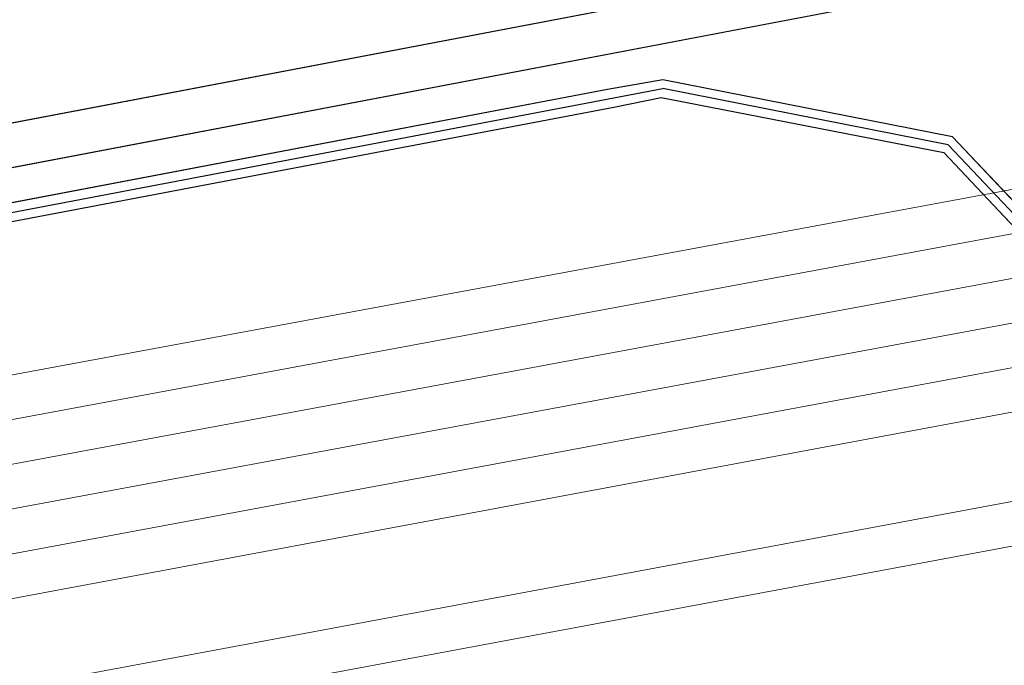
# Model space of a CAD drawing. Header units: metres. Extents: x -502 to 161, y -108 to 174.
# Tile 338 of 656: x -155.504 to -154.378, y -34.168 to -33.431. Entities that reach past the tile are written whole.
import ezdxf

# ---------------------------------------------------------------- set-up
doc = ezdxf.new("R2010")
doc.units = ezdxf.units.M
doc.header["$LTSCALE"] = 0.1
for name, color, linetype in [('BRI31-005.05-5p02-Koordinierung Lageplan 4. BA ZOB West 2022-06-15', 7, 'Continuous'), ('BRI31-005.06-5f07-Koordinierung Lageplan 4. BA ZOB Fernbusbahnh', 7, 'Continuous'), ('BRI32-005.02-5f05-Koordinierung Schemaplan 4 BA ZOB Teilbereich', 7, 'Continuous'), ('BRI32-005.03-5f06-Koordinierung Schemaplan 4 BA ZOB Teilbereich 2 Ost - Bahnhofsallee 2023-01-21', 7, 'Continuous')]:
    doc.layers.add(name, color=color, linetype=linetype)

msp = doc.modelspace()

# ---------------------------------------------------------------- linework, layer by layer
at = {"layer": 'BRI31-005.05-5p02-Koordinierung Lageplan 4. BA ZOB West 2022-06-15', "color": 250, "linetype": 'Continuous', "lineweight": 25, "true_color": 0x333333, "transparency": 33554687, "flags": 128}
for points in [[(-56.5667, -14.3244), (-56.9487, -14.6244), (-57.8377, -15.3484), (-58.3257, -15.4954), (-59.9937, -15.7044), (-61.6697, -15.9144), (-63.7887, -16.4534), (-69.5837, -17.4834), (-75.3287, -18.4234), (-81.5687, -19.5644), (-84.6457, -20.1594), (-93.6297, -21.6994), (-104.3877, -23.8594), (-121.7187, -27.1554), (-122.6217, -27.3224), (-126.1537, -27.9814), (-137.6357, -30.1594), (-150.2927, -32.5534), (-151.8867, -32.8594), (-157.0417, -33.8394), (-163.2567, -32.9244), (-174.3647, -31.3244), (-178.3997, -30.6854)], [(-56.5467, -14.3734), (-56.9177, -14.6634), (-57.8137, -15.3934), (-58.3107, -15.5434), (-58.9957, -15.6304), (-59.9877, -15.7544), (-61.6607, -15.9634), (-63.7777, -16.5024), (-69.5757, -17.5324), (-75.3197, -18.4724), (-81.5597, -19.6134), (-84.6367, -20.2084), (-93.6207, -21.7484), (-104.3777, -23.9084), (-121.7097, -27.2044), (-122.6127, -27.3714), (-126.1447, -28.0304), (-137.6267, -30.2084), (-150.2837, -32.6024), (-151.8777, -32.9084), (-157.0407, -33.8904), (-163.2637, -32.9734), (-174.3717, -31.3734), (-178.4067, -30.7344)], [(-178.4137, -30.7834), (-174.3787, -31.4224), (-163.2707, -33.0224), (-157.0397, -33.9414), (-154.7687, -33.5094)], [(-147.5117, -48.5494), (-149.9367, -47.5364), (-150.3797, -47.1644), (-151.4607, -44.7534), (-152.9817, -41.2224), (-153.1497, -40.7954), (-153.5067, -37.8714), (-154.1407, -34.4424), (-154.2717, -33.7544), (-154.4427, -33.5734), (-154.7687, -33.5094)]]:
    msp.add_lwpolyline(points, dxfattribs=at)
at = {"layer": 'BRI31-005.05-5p02-Koordinierung Lageplan 4. BA ZOB West 2022-06-15', "color": 7, "linetype": 'Continuous', "lineweight": 13, "transparency": 33554687, "flags": 128}
for points in [[(-61.4667, -16.5364), (-61.8967, -16.5874), (-64.8047, -17.0724), (-67.0677, -17.3534), (-81.2107, -19.8354), (-82.4137, -20.0454), (-83.9977, -20.3754), (-88.8717, -21.3944), (-93.5607, -22.0544), (-96.7847, -22.7254), (-98.7487, -23.1054), (-104.2927, -24.2564), (-104.8637, -24.3634), (-122.5617, -27.6464), (-126.0927, -28.3114), (-137.5747, -30.4814), (-151.2867, -33.0514), (-152.1117, -33.2054), (-156.9627, -34.1054), (-163.4867, -33.2114), (-174.4007, -31.5814), (-178.4277, -30.8814)], [(-61.4607, -16.5864), (-61.8897, -16.6374), (-64.7977, -17.1214), (-67.0607, -17.4024), (-81.2017, -19.8844), (-82.4047, -20.0944), (-83.9877, -20.4244), (-88.8627, -21.4434), (-93.5517, -22.1034), (-96.7747, -22.7744), (-98.7387, -23.1544), (-104.2827, -24.3054), (-104.8547, -24.4124), (-122.5527, -27.6954), (-126.0837, -28.3604), (-137.5657, -30.5304), (-151.2777, -33.1004), (-152.1027, -33.2544), (-156.9617, -34.1564), (-163.4937, -33.2604), (-174.4077, -31.6304), (-178.4347, -30.9304)], [(-178.4417, -30.9794), (-174.4147, -31.6794), (-163.5007, -33.3094), (-156.9607, -34.2074), (-152.0937, -33.3034), (-151.2687, -33.1494), (-137.5567, -30.5794), (-126.0747, -28.4094), (-122.5437, -27.7444), (-104.8457, -24.4614), (-104.2727, -24.3544), (-98.7287, -23.2034), (-96.7647, -22.8234), (-93.5427, -22.1524), (-88.8537, -21.4924), (-83.9777, -20.4734), (-82.3957, -20.1434), (-81.1927, -19.9334), (-67.0537, -17.4514), (-64.7907, -17.1704), (-61.8827, -16.6874), (-61.4547, -16.6364)], [(-61.4487, -16.6864), (-61.8757, -16.7374), (-64.7837, -17.2194), (-67.0467, -17.5004), (-81.1837, -19.9824), (-82.3867, -20.1924), (-83.9677, -20.5224), (-88.8447, -21.5414), (-93.5337, -22.2014), (-96.7547, -22.8724), (-98.7187, -23.2524), (-104.2627, -24.4034), (-104.8367, -24.5104), (-122.5347, -27.7934), (-126.0657, -28.4584), (-137.5477, -30.6284), (-151.2597, -33.1984), (-152.0847, -33.3524), (-156.9597, -34.2584), (-163.5077, -33.3584), (-174.4217, -31.7284), (-178.4487, -31.0284)], [(-178.4557, -31.0774), (-174.4287, -31.7774), (-163.5147, -33.4074), (-156.9587, -34.3094), (-152.0757, -33.4014), (-151.2507, -33.2474), (-137.5387, -30.6774), (-126.0567, -28.5074), (-122.5257, -27.8424), (-104.8277, -24.5594), (-104.2527, -24.4524), (-98.7087, -23.3014), (-96.7447, -22.9214), (-93.5247, -22.2504), (-88.8357, -21.5904), (-83.9577, -20.5714), (-82.3777, -20.2414), (-81.1747, -20.0314), (-67.0397, -17.5494), (-64.7767, -17.2684), (-61.8687, -16.7874), (-61.4427, -16.7364)], [(-178.4627, -31.1264), (-174.4357, -31.8264), (-163.5217, -33.4564), (-156.9577, -34.3604), (-152.0667, -33.4504), (-151.2417, -33.2964), (-137.5297, -30.7264), (-126.0477, -28.5564), (-122.5167, -27.8914), (-104.8187, -24.6084), (-104.2427, -24.5014), (-98.6987, -23.3504), (-96.7347, -22.9704), (-93.5157, -22.2994), (-88.8267, -21.6394), (-83.9477, -20.6204), (-82.3687, -20.2904), (-81.1657, -20.0804), (-67.0327, -17.5984), (-64.7697, -17.3174), (-61.8617, -16.8374), (-61.4367, -16.7864)], [(-96.7147, -23.0684), (-98.6787, -23.4484), (-104.2227, -24.5994), (-104.8007, -24.7064), (-122.4987, -27.9894), (-126.0287, -28.6544), (-137.5117, -30.8244), (-151.2237, -33.3944), (-152.0487, -33.5484), (-156.9557, -34.4624), (-163.5357, -33.5544), (-174.4497, -31.9244), (-178.4697, -31.1754)], [(-96.7047, -23.1184), (-98.6687, -23.4984), (-104.2127, -24.6474), (-104.7917, -24.7554), (-122.4897, -28.0384), (-126.0197, -28.7034), (-137.5027, -30.8734), (-151.2147, -33.4434), (-152.0397, -33.5974), (-156.9547, -34.5134), (-163.5427, -33.6034), (-174.4567, -31.9734), (-178.4767, -31.2244)]]:
    msp.add_lwpolyline(points, dxfattribs=at)
at = {"layer": 'BRI31-005.05-5p02-Koordinierung Lageplan 4. BA ZOB West 2022-06-15', "color": 114, "linetype": 'Continuous', "lineweight": 25, "true_color": 0x00994c, "transparency": 33554687, "flags": 128}
msp.add_lwpolyline([(-147.5077, -48.5404), (-149.9317, -47.5274), (-150.3717, -47.1584), (-151.4517, -44.7494), (-152.9727, -41.2184), (-153.1397, -40.7934), (-153.4967, -37.8694), (-154.1307, -34.4404), (-154.2627, -33.7494), (-154.4377, -33.5644), (-154.7687, -33.4994), (-154.8317, -33.5104), (-157.0407, -33.9304), (-163.2697, -33.0124), (-174.3777, -31.4124), (-178.4117, -30.7734)], dxfattribs=at)
at = {"layer": 'BRI31-005.05-5p02-Koordinierung Lageplan 4. BA ZOB West 2022-06-15', "color": 1, "linetype": 'Continuous', "lineweight": 25, "true_color": 0xff0000, "transparency": 33554687, "flags": 128}
msp.add_lwpolyline([(-178.4147, -30.7934), (-174.3807, -31.4324), (-163.2727, -33.0324), (-157.0397, -33.9514), (-154.8247, -33.5304), (-154.7707, -33.5194), (-154.4477, -33.5824), (-154.2807, -33.7594), (-154.1507, -34.4444), (-153.5167, -37.8734), (-153.1597, -40.7974), (-152.9907, -41.2264), (-151.4697, -44.7574), (-150.3877, -47.1704), (-149.9417, -47.5454), (-147.5157, -48.5584), (-147.0537, -48.7424), (-146.8017, -48.9034), (-146.4007, -48.9914), (-146.0877, -48.9824), (-145.5437, -48.6024), (-144.8637, -48.2134), (-142.8837, -47.8324)], dxfattribs=at)
at = {"layer": 'BRI31-005.06-5f07-Koordinierung Lageplan 4. BA ZOB Fernbusbahnh', "color": 250, "linetype": 'Continuous', "lineweight": 20, "true_color": 0x333333, "transparency": 33554687, "flags": 128}
for points in [[(-56.5667, -14.3244), (-56.9487, -14.6244), (-57.8377, -15.3484), (-58.3257, -15.4954), (-59.9937, -15.7044), (-61.6697, -15.9144), (-63.7887, -16.4534), (-69.5837, -17.4834), (-75.3287, -18.4234), (-81.5687, -19.5644), (-84.6457, -20.1594), (-93.6297, -21.6994), (-104.3877, -23.8594), (-121.7187, -27.1554), (-122.6217, -27.3224), (-126.1537, -27.9814), (-137.6357, -30.1594), (-150.2927, -32.5534), (-151.8867, -32.8594), (-157.0417, -33.8394), (-163.2567, -32.9244), (-174.3647, -31.3244), (-178.3997, -30.6854)], [(-56.5467, -14.3734), (-56.9177, -14.6634), (-57.8137, -15.3934), (-58.3107, -15.5434), (-58.9957, -15.6304), (-59.9877, -15.7544), (-61.6607, -15.9634), (-63.7777, -16.5024), (-69.5757, -17.5324), (-75.3197, -18.4724), (-81.5597, -19.6134), (-84.6367, -20.2084), (-93.6207, -21.7484), (-104.3777, -23.9084), (-121.7097, -27.2044), (-122.6127, -27.3714), (-126.1447, -28.0304), (-137.6267, -30.2084), (-150.2837, -32.6024), (-151.8777, -32.9084), (-157.0407, -33.8904), (-163.2637, -32.9734), (-174.3717, -31.3734), (-178.4067, -30.7344)], [(-178.4137, -30.7834), (-174.3787, -31.4224), (-163.2707, -33.0224), (-157.0397, -33.9414), (-154.7687, -33.5094)]]:
    msp.add_lwpolyline(points, dxfattribs=at)
at = {"layer": 'BRI31-005.06-5f07-Koordinierung Lageplan 4. BA ZOB Fernbusbahnh', "color": 7, "linetype": 'Continuous', "lineweight": 9, "transparency": 33554687, "flags": 128}
for points in [[(-61.4667, -16.5364), (-61.8967, -16.5874), (-64.8047, -17.0724), (-67.0677, -17.3534), (-81.2107, -19.8354), (-82.4137, -20.0454), (-83.9977, -20.3754), (-88.8717, -21.3944), (-93.5607, -22.0544), (-96.7847, -22.7254), (-98.7487, -23.1054), (-104.2927, -24.2564), (-104.8637, -24.3634), (-122.5617, -27.6464), (-126.0927, -28.3114), (-137.5747, -30.4814), (-151.2867, -33.0514), (-152.1117, -33.2054), (-156.9627, -34.1054), (-163.4867, -33.2114), (-174.4007, -31.5814), (-178.4277, -30.8814)], [(-61.4607, -16.5864), (-61.8897, -16.6374), (-64.7977, -17.1214), (-67.0607, -17.4024), (-81.2017, -19.8844), (-82.4047, -20.0944), (-83.9877, -20.4244), (-88.8627, -21.4434), (-93.5517, -22.1034), (-96.7747, -22.7744), (-98.7387, -23.1544), (-104.2827, -24.3054), (-104.8547, -24.4124), (-122.5527, -27.6954), (-126.0837, -28.3604), (-137.5657, -30.5304), (-151.2777, -33.1004), (-152.1027, -33.2544), (-156.9617, -34.1564), (-163.4937, -33.2604), (-174.4077, -31.6304), (-178.4347, -30.9304)], [(-178.4417, -30.9794), (-174.4147, -31.6794), (-163.5007, -33.3094), (-156.9607, -34.2074), (-152.0937, -33.3034), (-151.2687, -33.1494), (-137.5567, -30.5794), (-126.0747, -28.4094), (-122.5437, -27.7444), (-104.8457, -24.4614), (-104.2727, -24.3544), (-98.7287, -23.2034), (-96.7647, -22.8234), (-93.5427, -22.1524), (-88.8537, -21.4924), (-83.9777, -20.4734), (-82.3957, -20.1434), (-81.1927, -19.9334), (-67.0537, -17.4514), (-64.7907, -17.1704), (-61.8827, -16.6874), (-61.4547, -16.6364)], [(-61.4487, -16.6864), (-61.8757, -16.7374), (-64.7837, -17.2194), (-67.0467, -17.5004), (-81.1837, -19.9824), (-82.3867, -20.1924), (-83.9677, -20.5224), (-88.8447, -21.5414), (-93.5337, -22.2014), (-96.7547, -22.8724), (-98.7187, -23.2524), (-104.2627, -24.4034), (-104.8367, -24.5104), (-122.5347, -27.7934), (-126.0657, -28.4584), (-137.5477, -30.6284), (-151.2597, -33.1984), (-152.0847, -33.3524), (-156.9597, -34.2584), (-163.5077, -33.3584), (-174.4217, -31.7284), (-178.4487, -31.0284)], [(-178.4557, -31.0774), (-174.4287, -31.7774), (-163.5147, -33.4074), (-156.9587, -34.3094), (-152.0757, -33.4014), (-151.2507, -33.2474), (-137.5387, -30.6774), (-126.0567, -28.5074), (-122.5257, -27.8424), (-104.8277, -24.5594), (-104.2527, -24.4524), (-98.7087, -23.3014), (-96.7447, -22.9214), (-93.5247, -22.2504), (-88.8357, -21.5904), (-83.9577, -20.5714), (-82.3777, -20.2414), (-81.1747, -20.0314), (-67.0397, -17.5494), (-64.7767, -17.2684), (-61.8687, -16.7874), (-61.4427, -16.7364)], [(-178.4627, -31.1264), (-174.4357, -31.8264), (-163.5217, -33.4564), (-156.9577, -34.3604), (-152.0667, -33.4504), (-151.2417, -33.2964), (-137.5297, -30.7264), (-126.0477, -28.5564), (-122.5167, -27.8914), (-104.8187, -24.6084), (-104.2427, -24.5014), (-98.6987, -23.3504), (-96.7347, -22.9704), (-93.5157, -22.2994), (-88.8267, -21.6394), (-83.9477, -20.6204), (-82.3687, -20.2904), (-81.1657, -20.0804), (-67.0327, -17.5984), (-64.7697, -17.3174), (-61.8617, -16.8374), (-61.4367, -16.7864)], [(-96.7147, -23.0684), (-98.6787, -23.4484), (-104.2227, -24.5994), (-104.8007, -24.7064), (-122.4987, -27.9894), (-126.0287, -28.6544), (-137.5117, -30.8244), (-151.2237, -33.3944), (-152.0487, -33.5484), (-156.9557, -34.4624), (-163.5357, -33.5544), (-174.4497, -31.9244), (-178.4697, -31.1754)], [(-96.7047, -23.1184), (-98.6687, -23.4984), (-104.2127, -24.6474), (-104.7917, -24.7554), (-122.4897, -28.0384), (-126.0197, -28.7034), (-137.5027, -30.8734), (-151.2147, -33.4434), (-152.0397, -33.5974), (-156.9547, -34.5134), (-163.5427, -33.6034), (-174.4567, -31.9734), (-178.4767, -31.2244)]]:
    msp.add_lwpolyline(points, dxfattribs=at)
at = {"layer": 'BRI31-005.06-5f07-Koordinierung Lageplan 4. BA ZOB Fernbusbahnh', "color": 114, "linetype": 'Continuous', "lineweight": 20, "true_color": 0x00994c, "transparency": 33554687, "flags": 128}
msp.add_lwpolyline([(-147.5077, -48.5404), (-149.9317, -47.5274), (-150.3717, -47.1584), (-151.4517, -44.7494), (-152.9727, -41.2184), (-153.1397, -40.7934), (-153.4967, -37.8694), (-154.1307, -34.4404), (-154.2627, -33.7494), (-154.4377, -33.5644), (-154.7687, -33.4994), (-154.8317, -33.5104), (-157.0407, -33.9304), (-163.2697, -33.0124), (-174.3777, -31.4124), (-178.4117, -30.7734)], dxfattribs=at)
at = {"layer": 'BRI31-005.06-5f07-Koordinierung Lageplan 4. BA ZOB Fernbusbahnh', "color": 1, "linetype": 'Continuous', "lineweight": 20, "true_color": 0xff0000, "transparency": 33554687, "flags": 128}
msp.add_lwpolyline([(-178.4147, -30.7934), (-174.3807, -31.4324), (-163.2727, -33.0324), (-157.0397, -33.9514), (-154.8247, -33.5304), (-154.7707, -33.5194), (-154.4477, -33.5824), (-154.2807, -33.7594), (-154.1507, -34.4444), (-153.5167, -37.8734), (-153.1597, -40.7974), (-152.9907, -41.2264), (-151.4697, -44.7574), (-150.3877, -47.1704), (-149.9417, -47.5454), (-147.5157, -48.5584), (-147.0537, -48.7424), (-146.8017, -48.9034), (-146.4007, -48.9914), (-146.0877, -48.9824), (-145.5437, -48.6024), (-144.8637, -48.2134), (-142.8837, -47.8324)], dxfattribs=at)
at = {"layer": 'BRI32-005.02-5f05-Koordinierung Schemaplan 4 BA ZOB Teilbereich', "color": 250, "linetype": 'Continuous', "lineweight": 25, "true_color": 0x333333, "transparency": 33554687, "flags": 128}
for points in [[(-56.5667, -14.3244), (-56.9487, -14.6244), (-57.8377, -15.3484), (-58.3257, -15.4954), (-59.9937, -15.7044), (-61.6697, -15.9144), (-63.7887, -16.4534), (-69.5837, -17.4834), (-75.3287, -18.4234), (-81.5687, -19.5644), (-84.6457, -20.1594), (-93.6297, -21.6994), (-104.3877, -23.8594), (-121.7187, -27.1554), (-122.6217, -27.3224), (-126.1537, -27.9814), (-137.6357, -30.1594), (-150.2927, -32.5534), (-151.8867, -32.8594), (-157.0417, -33.8394), (-163.2567, -32.9244), (-174.3647, -31.3244), (-178.3997, -30.6854)], [(-56.5467, -14.3734), (-56.9177, -14.6634), (-57.8137, -15.3934), (-58.3107, -15.5434), (-58.9957, -15.6304), (-59.9877, -15.7544), (-61.6607, -15.9634), (-63.7777, -16.5024), (-69.5757, -17.5324), (-75.3197, -18.4724), (-81.5597, -19.6134), (-84.6367, -20.2084), (-93.6207, -21.7484), (-104.3777, -23.9084), (-121.7097, -27.2044), (-122.6127, -27.3714), (-126.1447, -28.0304), (-137.6267, -30.2084), (-150.2837, -32.6024), (-151.8777, -32.9084), (-157.0407, -33.8904), (-163.2637, -32.9734), (-174.3717, -31.3734), (-178.4067, -30.7344)]]:
    msp.add_lwpolyline(points, dxfattribs=at)
at = {"layer": 'BRI32-005.02-5f05-Koordinierung Schemaplan 4 BA ZOB Teilbereich', "color": 7, "linetype": 'Continuous', "lineweight": 13, "transparency": 33554687, "flags": 128}
for points in [[(-96.7147, -23.0684), (-98.6787, -23.4484), (-104.2227, -24.5994), (-104.8007, -24.7064), (-122.4987, -27.9894), (-126.0287, -28.6544), (-137.5117, -30.8244), (-151.2237, -33.3944), (-152.0487, -33.5484), (-156.9557, -34.4624), (-163.5357, -33.5544), (-174.4497, -31.9244), (-178.4697, -31.1754)], [(-96.7047, -23.1184), (-98.6687, -23.4984), (-104.2127, -24.6474), (-104.7917, -24.7554), (-122.4897, -28.0384), (-126.0197, -28.7034), (-137.5027, -30.8734), (-151.2147, -33.4434), (-152.0397, -33.5974), (-156.9547, -34.5134), (-163.5427, -33.6034), (-174.4567, -31.9734), (-178.4767, -31.2244)]]:
    msp.add_lwpolyline(points, dxfattribs=at)
at = {"layer": 'BRI32-005.03-5f06-Koordinierung Schemaplan 4 BA ZOB Teilbereich 2 Ost - Bahnhofsallee 2023-01-21', "color": 250, "linetype": 'Continuous', "lineweight": 20, "true_color": 0x333333, "transparency": 33554687, "flags": 128}
for points in [[(-56.5667, -14.3244), (-56.9487, -14.6244), (-57.8377, -15.3484), (-58.3257, -15.4954), (-59.9937, -15.7044), (-61.6697, -15.9144), (-63.7887, -16.4534), (-69.5837, -17.4834), (-75.3287, -18.4234), (-81.5687, -19.5644), (-84.6457, -20.1594), (-93.6297, -21.6994), (-104.3877, -23.8594), (-121.7187, -27.1554), (-122.6217, -27.3224), (-126.1537, -27.9814), (-137.6357, -30.1594), (-150.2927, -32.5534), (-151.8867, -32.8594), (-157.0417, -33.8394), (-163.2567, -32.9244), (-174.3647, -31.3244), (-178.3997, -30.6854)], [(-56.5467, -14.3734), (-56.9177, -14.6634), (-57.8137, -15.3934), (-58.3107, -15.5434), (-58.9957, -15.6304), (-59.9877, -15.7544), (-61.6607, -15.9634), (-63.7777, -16.5024), (-69.5757, -17.5324), (-75.3197, -18.4724), (-81.5597, -19.6134), (-84.6367, -20.2084), (-93.6207, -21.7484), (-104.3777, -23.9084), (-121.7097, -27.2044), (-122.6127, -27.3714), (-126.1447, -28.0304), (-137.6267, -30.2084), (-150.2837, -32.6024), (-151.8777, -32.9084), (-157.0407, -33.8904), (-163.2637, -32.9734), (-174.3717, -31.3734), (-178.4067, -30.7344)]]:
    msp.add_lwpolyline(points, dxfattribs=at)
at = {"layer": 'BRI32-005.03-5f06-Koordinierung Schemaplan 4 BA ZOB Teilbereich 2 Ost - Bahnhofsallee 2023-01-21', "color": 7, "linetype": 'Continuous', "lineweight": 9, "transparency": 33554687, "flags": 128}
for points in [[(-61.4667, -16.5364), (-61.8967, -16.5874), (-64.8047, -17.0724), (-67.0677, -17.3534), (-81.2107, -19.8354), (-82.4137, -20.0454), (-83.9977, -20.3754), (-88.8717, -21.3944), (-93.5607, -22.0544), (-96.7847, -22.7254), (-98.7487, -23.1054), (-104.2927, -24.2564), (-104.8637, -24.3634), (-122.5617, -27.6464), (-126.0927, -28.3114), (-137.5747, -30.4814), (-151.2867, -33.0514), (-152.1117, -33.2054), (-156.9627, -34.1054), (-163.4867, -33.2114), (-174.4007, -31.5814), (-178.4277, -30.8814)], [(-61.4607, -16.5864), (-61.8897, -16.6374), (-64.7977, -17.1214), (-67.0607, -17.4024), (-81.2017, -19.8844), (-82.4047, -20.0944), (-83.9877, -20.4244), (-88.8627, -21.4434), (-93.5517, -22.1034), (-96.7747, -22.7744), (-98.7387, -23.1544), (-104.2827, -24.3054), (-104.8547, -24.4124), (-122.5527, -27.6954), (-126.0837, -28.3604), (-137.5657, -30.5304), (-151.2777, -33.1004), (-152.1027, -33.2544), (-156.9617, -34.1564), (-163.4937, -33.2604), (-174.4077, -31.6304), (-178.4347, -30.9304)], [(-178.4417, -30.9794), (-174.4147, -31.6794), (-163.5007, -33.3094), (-156.9607, -34.2074), (-152.0937, -33.3034), (-151.2687, -33.1494), (-137.5567, -30.5794), (-126.0747, -28.4094), (-122.5437, -27.7444), (-104.8457, -24.4614), (-104.2727, -24.3544), (-98.7287, -23.2034), (-96.7647, -22.8234), (-93.5427, -22.1524), (-88.8537, -21.4924), (-83.9777, -20.4734), (-82.3957, -20.1434), (-81.1927, -19.9334), (-67.0537, -17.4514), (-64.7907, -17.1704), (-61.8827, -16.6874), (-61.4547, -16.6364)], [(-61.4487, -16.6864), (-61.8757, -16.7374), (-64.7837, -17.2194), (-67.0467, -17.5004), (-81.1837, -19.9824), (-82.3867, -20.1924), (-83.9677, -20.5224), (-88.8447, -21.5414), (-93.5337, -22.2014), (-96.7547, -22.8724), (-98.7187, -23.2524), (-104.2627, -24.4034), (-104.8367, -24.5104), (-122.5347, -27.7934), (-126.0657, -28.4584), (-137.5477, -30.6284), (-151.2597, -33.1984), (-152.0847, -33.3524), (-156.9597, -34.2584), (-163.5077, -33.3584), (-174.4217, -31.7284), (-178.4487, -31.0284)], [(-178.4557, -31.0774), (-174.4287, -31.7774), (-163.5147, -33.4074), (-156.9587, -34.3094), (-152.0757, -33.4014), (-151.2507, -33.2474), (-137.5387, -30.6774), (-126.0567, -28.5074), (-122.5257, -27.8424), (-104.8277, -24.5594), (-104.2527, -24.4524), (-98.7087, -23.3014), (-96.7447, -22.9214), (-93.5247, -22.2504), (-88.8357, -21.5904), (-83.9577, -20.5714), (-82.3777, -20.2414), (-81.1747, -20.0314), (-67.0397, -17.5494), (-64.7767, -17.2684), (-61.8687, -16.7874), (-61.4427, -16.7364)], [(-178.4627, -31.1264), (-174.4357, -31.8264), (-163.5217, -33.4564), (-156.9577, -34.3604), (-152.0667, -33.4504), (-151.2417, -33.2964), (-137.5297, -30.7264), (-126.0477, -28.5564), (-122.5167, -27.8914), (-104.8187, -24.6084), (-104.2427, -24.5014), (-98.6987, -23.3504), (-96.7347, -22.9704), (-93.5157, -22.2994), (-88.8267, -21.6394), (-83.9477, -20.6204), (-82.3687, -20.2904), (-81.1657, -20.0804), (-67.0327, -17.5984), (-64.7697, -17.3174), (-61.8617, -16.8374), (-61.4367, -16.7864)], [(-96.7147, -23.0684), (-98.6787, -23.4484), (-104.2227, -24.5994), (-104.8007, -24.7064), (-122.4987, -27.9894), (-126.0287, -28.6544), (-137.5117, -30.8244), (-151.2237, -33.3944), (-152.0487, -33.5484), (-156.9557, -34.4624), (-163.5357, -33.5544), (-174.4497, -31.9244), (-178.4697, -31.1754)], [(-96.7047, -23.1184), (-98.6687, -23.4984), (-104.2127, -24.6474), (-104.7917, -24.7554), (-122.4897, -28.0384), (-126.0197, -28.7034), (-137.5027, -30.8734), (-151.2147, -33.4434), (-152.0397, -33.5974), (-156.9547, -34.5134), (-163.5427, -33.6034), (-174.4567, -31.9734), (-178.4767, -31.2244)]]:
    msp.add_lwpolyline(points, dxfattribs=at)

doc.saveas('drawing.dxf')
